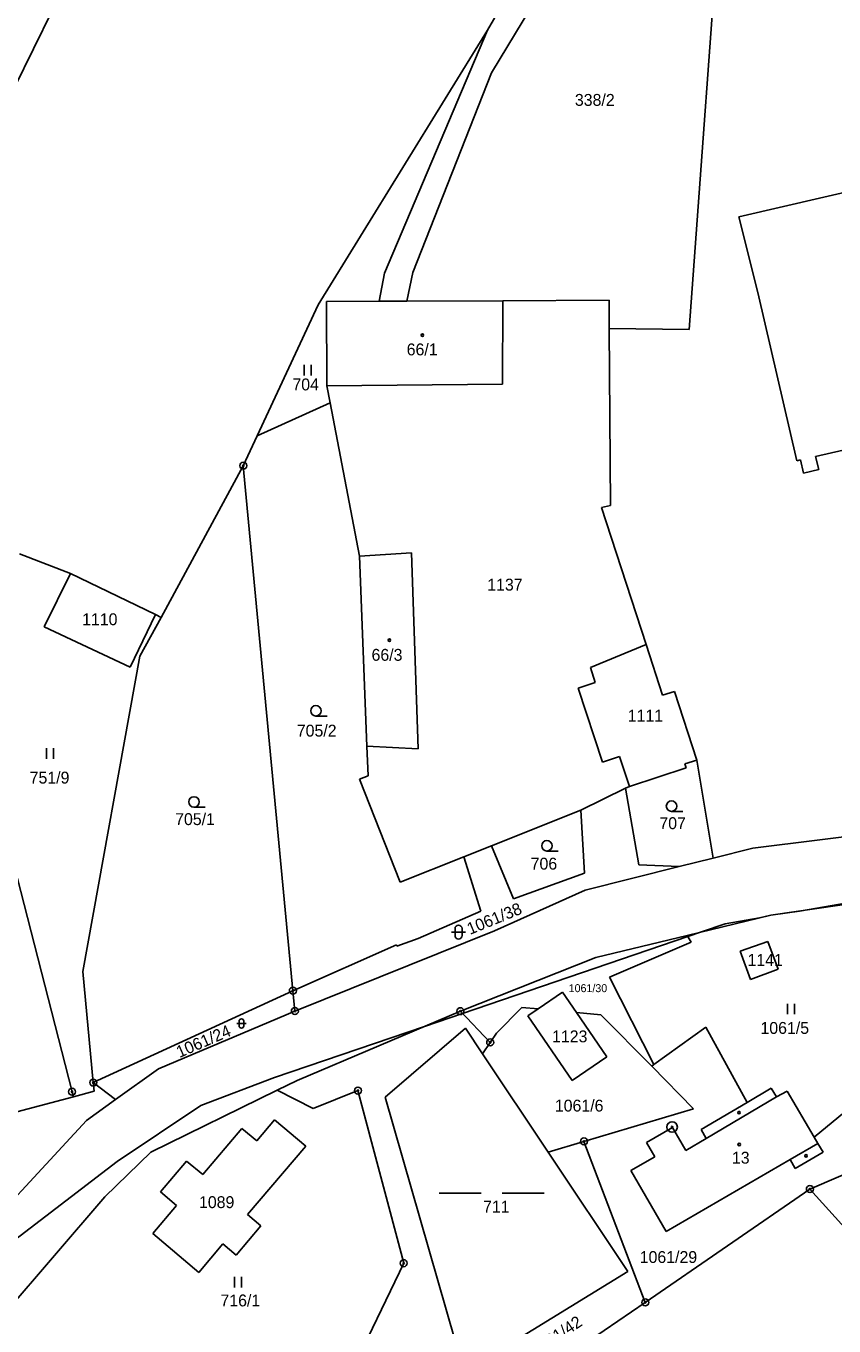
# Model space of a CAD drawing. Extents: x -547623 to -538651, y -1096714 to -1086522.
# Drawn here: x -542349 to -542233.4, y -1092811.5 to -1092625.6 of the extents above; entities that cross this region are included whole.
import ezdxf

# ---------------------------------------------------------------- set-up
doc = ezdxf.new("R2010")
doc.units = 0
for name, color, linetype in [('Vrstva 1', 7, 'Continuous'), ('Vrstva 25', 7, 'Continuous'), ('Vrstva 33', 7, 'Continuous'), ('Vrstva 52', 7, 'Continuous'), ('Vrstva 83', 7, 'Continuous'), ('Vrstva 86', 7, 'Continuous'), ('Vrstva 90', 7, 'Continuous'), ('Vrstva 92', 7, 'Continuous')]:
    doc.layers.add(name, color=color, linetype=linetype)

msp = doc.modelspace()

# ---------------------------------------------------------------- linework, layer by layer
at = {"layer": 'Vrstva 1'}
msp.add_line((-542342.44, -1092778.01), (-542354.88, -1092729.48), dxfattribs=at)
for points in [[(-542282.44, -1092632.25), (-542259.14, -1092593.71)], [(-542283.02, -1092626.15), (-542267.86, -1092599.97)], [(-542249.34, -1092603.13), (-542254.19, -1092668.97)], [(-542367.01, -1092667.57), (-542337.07, -1092606.68)], [(-542283.02, -1092626.15), (-542307.22, -1092665.45)], [(-542297.73, -1092660.93), (-542283.02, -1092626.15)], [(-542293.7, -1092660.81), (-542282.44, -1092632.25)], [(-542217.59, -1092646.07), (-542247.04, -1092652.86)], [(-542247.04, -1092652.86), (-542244.35, -1092663.69)], [(-542298.52, -1092664.95), (-542297.73, -1092660.93)], [(-542293.7, -1092660.81), (-542294.57, -1092664.93)], [(-542298.52, -1092664.95), (-542306.05, -1092664.99)], [(-542306.05, -1092664.99), (-542306.01, -1092677.06)], [(-542294.57, -1092664.93), (-542298.52, -1092664.95)], [(-542280.8, -1092664.87), (-542294.57, -1092664.93)], [(-542280.8, -1092664.87), (-542280.87, -1092676.8)], [(-542265.63, -1092664.8), (-542280.8, -1092664.87)], [(-542265.6, -1092668.85), (-542265.63, -1092664.8)], [(-542244.35, -1092663.69), (-542238.78, -1092687.78)], [(-542307.22, -1092665.45), (-542315.96, -1092684.18)], [(-542265.44, -1092694.18), (-542265.6, -1092668.85)], [(-542254.19, -1092668.97), (-542265.6, -1092668.85)], [(-542280.87, -1092676.8), (-542306.01, -1092677.06)], [(-542306.01, -1092677.06), (-542305.54, -1092679.47)], [(-542305.54, -1092679.47), (-542315.96, -1092684.18)], [(-542305.54, -1092679.47), (-542301.3, -1092701.4)], [(-542236.08, -1092687.13), (-542203.56, -1092679.73)], [(-542317.94, -1092688.46), (-542315.96, -1092684.18)], [(-542235.63, -1092689.03), (-542236.08, -1092687.13)], [(-542329.71, -1092710.16), (-542317.94, -1092688.46)], [(-542310.85, -1092763.56), (-542317.94, -1092688.46)], [(-542238.78, -1092687.78), (-542238.26, -1092687.61)], [(-542238.26, -1092687.61), (-542237.83, -1092689.55)], [(-542237.83, -1092689.55), (-542235.63, -1092689.03)], [(-542266.71, -1092694.46), (-542265.44, -1092694.18)], [(-542266.71, -1092694.46), (-542260.34, -1092714.02)], [(-542349.97, -1092701.05), (-542342.67, -1092703.9)], [(-542301.3, -1092701.4), (-542293.87, -1092700.94)], [(-542301.3, -1092701.4), (-542300.26, -1092728.6)], [(-542293.87, -1092700.94), (-542292.92, -1092728.95)], [(-542346.44, -1092711.52), (-542342.67, -1092703.9)], [(-542342.67, -1092703.9), (-542330.51, -1092709.77)], [(-542334.14, -1092717.26), (-542346.44, -1092711.52)], [(-542330.51, -1092709.77), (-542334.14, -1092717.26)], [(-542332.73, -1092715.72), (-542329.71, -1092710.16)], [(-542330.51, -1092709.77), (-542329.71, -1092710.16)], [(-542268.3, -1092717.34), (-542260.34, -1092714.02)], [(-542260.34, -1092714.02), (-542257.97, -1092721.3)], [(-542340.89, -1092760.81), (-542332.73, -1092715.72)], [(-542268.3, -1092717.34), (-542267.6, -1092719.48)], [(-542267.6, -1092719.48), (-542270.06, -1092720.29)], [(-542270.06, -1092720.29), (-542266.58, -1092730.89)], [(-542256.27, -1092720.74), (-542257.97, -1092721.3)], [(-542256.27, -1092720.74), (-542253.07, -1092730.57)], [(-542300.26, -1092728.6), (-542292.92, -1092728.95)], [(-542300.26, -1092728.6), (-542300.1, -1092732.83)], [(-542266.58, -1092730.89), (-542264.12, -1092730.08)], [(-542264.12, -1092730.08), (-542262.72, -1092734.34)], [(-542262.72, -1092734.34), (-542254.59, -1092731.69)], [(-542253.07, -1092730.57), (-542254.77, -1092731.12)], [(-542254.77, -1092731.12), (-542254.59, -1092731.69)], [(-542253.07, -1092730.57), (-542250.74, -1092744.6)], [(-542300.1, -1092732.83), (-542301.33, -1092733.32)], [(-542301.33, -1092733.32), (-542295.49, -1092748.03)], [(-542269.67, -1092737.72), (-542263.26, -1092734.6)], [(-542263.26, -1092734.6), (-542262.72, -1092734.34)], [(-542263.26, -1092734.6), (-542261.38, -1092745.56)], [(-542282.44, -1092742.82), (-542269.67, -1092737.72)], [(-542269.14, -1092746.77), (-542269.67, -1092737.72)], [(-542245.04, -1092743.18), (-542217.05, -1092739.7)], [(-542286.42, -1092744.41), (-542282.44, -1092742.82)], [(-542282.44, -1092742.82), (-542279.3, -1092750.44)], [(-542295.49, -1092748.03), (-542286.42, -1092744.41)], [(-542286.42, -1092744.41), (-542283.99, -1092752.17)], [(-542250.74, -1092744.6), (-542255.58, -1092745.81)], [(-542245.04, -1092743.18), (-542250.74, -1092744.6)], [(-542279.3, -1092750.44), (-542269.14, -1092746.77)], [(-542255.58, -1092745.81), (-542269.02, -1092749.17)], [(-542261.38, -1092745.56), (-542255.58, -1092745.81)], [(-542269.02, -1092749.17), (-542282.03, -1092754.99)], [(-542242.47, -1092752.76), (-542226.02, -1092750.37)], [(-542283.99, -1092752.17), (-542292.95, -1092756.09)], [(-542242.47, -1092752.76), (-542254.44, -1092755.65)], [(-542282.03, -1092754.99), (-542310.57, -1092766.47)], [(-542295.96, -1092757.18), (-542292.95, -1092756.09)], [(-542254.44, -1092755.65), (-542267.54, -1092758.82)], [(-542254.44, -1092755.65), (-542253.9, -1092756.62)], [(-542310.85, -1092763.56), (-542296.03, -1092756.98)], [(-542295.96, -1092757.18), (-542296.03, -1092756.98)], [(-542265.54, -1092761.63), (-542253.9, -1092756.62)], [(-542246.88, -1092757.89), (-542242.9, -1092756.52)], [(-542245.39, -1092761.94), (-542246.88, -1092757.89)], [(-542242.9, -1092756.52), (-542241.44, -1092760.48)], [(-542286.88, -1092766.49), (-542267.54, -1092758.82)], [(-542339.4, -1092776.71), (-542340.89, -1092760.81)], [(-542265.54, -1092761.63), (-542259.21, -1092774.14)], [(-542241.44, -1092760.48), (-542245.39, -1092761.94)], [(-542339.4, -1092776.71), (-542310.85, -1092763.56)], [(-542310.57, -1092766.47), (-542310.85, -1092763.56)], [(-542275.76, -1092766.17), (-542272.27, -1092763.78)], [(-542272.27, -1092763.78), (-542270.28, -1092766.69)], [(-542310.57, -1092766.47), (-542330.05, -1092774.72)], [(-542310.23, -1092776.41), (-542286.88, -1092766.49)], [(-542286.88, -1092766.49), (-542282.63, -1092770.96)], [(-542281.73, -1092769.66), (-542278.08, -1092765.95)], [(-542278.08, -1092765.95), (-542275.76, -1092766.17)], [(-542277.22, -1092767.17), (-542275.76, -1092766.17)], [(-542277.22, -1092767.17), (-542270.9, -1092776.42)], [(-542270.28, -1092766.69), (-542265.95, -1092773.03)], [(-542270.28, -1092766.69), (-542266.8, -1092767.02)], [(-542266.8, -1092767.02), (-542259.53, -1092774.37)], [(-542297.67, -1092778.8), (-542286.17, -1092768.93)], [(-542283.74, -1092772.57), (-542286.17, -1092768.93)], [(-542251.8, -1092768.79), (-542259.21, -1092774.14)], [(-542251.8, -1092768.79), (-542245.88, -1092779.56)], [(-542283.74, -1092772.57), (-542282.63, -1092770.96)], [(-542282.63, -1092770.96), (-542281.73, -1092769.66)], [(-542274.35, -1092786.66), (-542283.74, -1092772.57)], [(-542330.05, -1092774.72), (-542336.2, -1092779.14)], [(-542270.9, -1092776.42), (-542265.95, -1092773.03)], [(-542259.21, -1092774.14), (-542259.53, -1092774.37)], [(-542259.53, -1092774.37), (-542253.54, -1092780.44)], [(-542313.1, -1092777.81), (-542310.23, -1092776.41)], [(-542342.44, -1092778.01), (-542342.25, -1092778.74)], [(-542342.25, -1092778.74), (-542339.28, -1092777.95)], [(-542339.4, -1092776.71), (-542336.2, -1092779.14)], [(-542339.28, -1092777.95), (-542339.4, -1092776.71)], [(-542331.19, -1092786.65), (-542313.1, -1092777.81)], [(-542313.1, -1092777.81), (-542307.93, -1092780.42)], [(-542307.93, -1092780.42), (-542301.55, -1092777.85)], [(-542294.99, -1092802.54), (-542301.55, -1092777.85)], [(-542245.88, -1092779.56), (-542242.42, -1092777.51)], [(-542242.42, -1092777.51), (-542241.69, -1092778.76)], [(-542241.69, -1092778.76), (-542240.14, -1092777.92)], [(-542240.14, -1092777.92), (-542236.28, -1092784.49)], [(-542236.28, -1092784.49), (-542228.72, -1092778.25)], [(-542363.37, -1092784.31), (-542342.25, -1092778.74)], [(-542336.2, -1092779.14), (-542340.38, -1092782.15)], [(-542286.35, -1092818.11), (-542297.67, -1092778.8)], [(-542252.45, -1092783.44), (-542245.88, -1092779.56)], [(-542340.38, -1092782.15), (-542359.56, -1092802.81)], [(-542316.03, -1092785.04), (-542313.46, -1092782.01)], [(-542313.46, -1092782.01), (-542309.01, -1092785.78)], [(-542269.21, -1092785.12), (-542253.54, -1092780.44)], [(-542323.75, -1092789.87), (-542318.14, -1092783.25)], [(-542318.14, -1092783.25), (-542316.03, -1092785.04)], [(-542256.57, -1092783.12), (-542260.29, -1092785.28)], [(-542254.66, -1092786.4), (-542256.57, -1092783.12)], [(-542251.72, -1092784.7), (-542252.45, -1092783.44)], [(-542236.9, -1092791.94), (-542215.75, -1092782.83)], [(-542317.32, -1092795.58), (-542309.01, -1092785.78)], [(-542274.35, -1092786.66), (-542269.21, -1092785.12)], [(-542269.21, -1092785.12), (-542260.45, -1092808.15)], [(-542260.29, -1092785.28), (-542259.1, -1092787.31)], [(-542251.72, -1092784.7), (-542254.66, -1092786.4)], [(-542236.28, -1092784.49), (-542235.74, -1092785.42)], [(-542235.74, -1092785.42), (-542235.02, -1092786.68)], [(-542337.76, -1092793.04), (-542331.19, -1092786.65)], [(-542262.96, -1092803.73), (-542274.35, -1092786.66)], [(-542259.1, -1092787.31), (-542262.52, -1092789.29)], [(-542257.45, -1092798.03), (-542239.72, -1092787.73)], [(-542238.99, -1092788.99), (-542239.72, -1092787.73)], [(-542235.02, -1092786.68), (-542238.99, -1092788.99)], [(-542329.79, -1092792.35), (-542326.05, -1092787.93)], [(-542326.05, -1092787.93), (-542323.75, -1092789.87)], [(-542262.52, -1092789.29), (-542257.45, -1092798.03)], [(-542352.17, -1092809.85), (-542337.76, -1092793.04)], [(-542327.49, -1092794.29), (-542329.79, -1092792.35)], [(-542260.45, -1092808.15), (-542236.9, -1092791.94)], [(-542211.58, -1092819.95), (-542236.9, -1092791.94)], [(-542330.88, -1092798.29), (-542327.49, -1092794.29)], [(-542315.42, -1092797.19), (-542317.32, -1092795.58)], [(-542324.32, -1092803.85), (-542330.88, -1092798.29)], [(-542318.97, -1092801.39), (-542315.42, -1092797.19)], [(-542324.32, -1092803.85), (-542320.87, -1092799.78)], [(-542320.87, -1092799.78), (-542318.97, -1092801.39)], [(-542302.64, -1092818.46), (-542294.99, -1092802.54)], [(-542284.66, -1092817.06), (-542262.96, -1092803.73)], [(-542276.08, -1092818.85), (-542260.45, -1092808.15)]]:
    msp.add_lwpolyline(points, dxfattribs=at)
at = {"layer": 'Vrstva 25'}
for p, q in [((-542309.23, -1092675.54), (-542309.23, -1092674.04)), ((-542308.23, -1092675.54), (-542308.23, -1092674.04)), ((-542307.55, -1092724.27), (-542305.95, -1092724.27)), ((-542346.08, -1092730.39), (-542346.08, -1092728.89)), ((-542345.08, -1092730.39), (-542345.08, -1092728.89)), ((-542325, -1092737.31), (-542323.4, -1092737.31)), ((-542256.69, -1092737.91), (-542255.09, -1092737.91)), ((-542274.51, -1092743.58), (-542272.91, -1092743.58)), ((-542288.16, -1092755.18), (-542286.16, -1092755.18)), ((-542287.66, -1092755.68), (-542287.66, -1092754.68)), ((-542286.66, -1092754.68), (-542286.66, -1092755.68)), ((-542240.11, -1092766.92), (-542240.11, -1092765.42)), ((-542239.11, -1092766.92), (-542239.11, -1092765.42)), ((-542318.88, -1092768.25), (-542317.54, -1092768.25)), ((-542318.55, -1092768.58), (-542318.55, -1092767.92)), ((-542317.88, -1092767.92), (-542317.88, -1092768.58)), ((-542289.92, -1092792.5), (-542283.92, -1092792.5)), ((-542280.92, -1092792.5), (-542274.92, -1092792.5)), ((-542319.19, -1092806), (-542319.19, -1092804.5)), ((-542318.19, -1092806), (-542318.19, -1092804.5))]:
    msp.add_line(p, q, dxfattribs=at)
for centre, radius in [((-542292.32, -1092669.79), 0.175), ((-542297.04, -1092713.42), 0.175), ((-542307.55, -1092723.52), 0.75), ((-542325, -1092736.56), 0.75), ((-542256.69, -1092737.16), 0.75), ((-542274.51, -1092742.83), 0.75), ((-542247.04, -1092780.99), 0.175), ((-542247.01, -1092785.56), 0.175), ((-542237.44, -1092787.18), 0.175)]:
    msp.add_circle(centre, radius, dxfattribs=at)
for centre, radius, start, end in [((-542287.16, -1092754.68), 0.5, 0, 180), ((-542287.16, -1092755.68), 0.5, 180, 0), ((-542318.21, -1092767.92), 0.335, 0, 180), ((-542318.21, -1092768.58), 0.335, 180, 0)]:
    msp.add_arc(centre, radius, start, end, dxfattribs=at)
at = {"layer": 'Vrstva 33'}
for points in [[(-542251.72, -1092784.7), (-542241.69, -1092778.76)], [(-542239.72, -1092787.73), (-542235.74, -1092785.42)]]:
    msp.add_lwpolyline(points, dxfattribs=at)
at = {"layer": 'Vrstva 52'}
msp.add_lwpolyline([(-542041.5, -1092718.5), (-542121.5, -1092731.5), (-542153.5, -1092737.5), (-542185.39, -1092743.01), (-542193.4, -1092744.39), (-542197.74, -1092745.14), (-542238.4, -1092752.17), (-542242.47, -1092752.76), (-542244.1, -1092753.15), (-542249, -1092754), (-542252.38, -1092755.15), (-542254.34, -1092755.82), (-542286.57, -1092766.82), (-542292.02, -1092768.67), (-542313.5, -1092776), (-542324, -1092780), (-542336, -1092788), (-542366, -1092811)], dxfattribs=at)
at = {"layer": 'Vrstva 83'}
for centre, radius in [((-542317.94, -1092688.46), 0.5), ((-542317.94, -1092688.46), 0.1), ((-542310.85, -1092763.56), 0.5), ((-542310.85, -1092763.56), 0.1), ((-542310.57, -1092766.47), 0.5), ((-542310.57, -1092766.47), 0.1), ((-542286.88, -1092766.49), 0.5), ((-542286.88, -1092766.49), 0.1), ((-542282.63, -1092770.96), 0.5), ((-542282.63, -1092770.96), 0.1), ((-542339.4, -1092776.71), 0.5), ((-542339.4, -1092776.71), 0.1), ((-542342.44, -1092778.01), 0.5), ((-542342.44, -1092778.01), 0.1), ((-542301.55, -1092777.85), 0.5), ((-542301.55, -1092777.85), 0.1), ((-542256.6, -1092783.06), 0.75), ((-542256.6, -1092783.06), 0.1), ((-542269.21, -1092785.12), 0.5), ((-542269.21, -1092785.12), 0.1), ((-542236.9, -1092791.94), 0.5), ((-542236.9, -1092791.94), 0.1), ((-542294.99, -1092802.54), 0.5), ((-542294.99, -1092802.54), 0.1), ((-542260.45, -1092808.15), 0.5), ((-542260.45, -1092808.15), 0.1)]:
    msp.add_circle(centre, radius, dxfattribs=at)
at = {"layer": 'Vrstva 90'}
for points in [[(-542217.59, -1092646.07), (-542247.04, -1092652.86)], [(-542247.04, -1092652.86), (-542244.35, -1092663.69)], [(-542298.52, -1092664.95), (-542306.05, -1092664.99)], [(-542306.05, -1092664.99), (-542306.01, -1092677.06)], [(-542294.57, -1092664.93), (-542298.52, -1092664.95)], [(-542280.8, -1092664.87), (-542294.57, -1092664.93)], [(-542280.8, -1092664.87), (-542280.87, -1092676.8)], [(-542244.35, -1092663.69), (-542238.78, -1092687.78)], [(-542280.87, -1092676.8), (-542306.01, -1092677.06)], [(-542236.08, -1092687.13), (-542203.56, -1092679.73)], [(-542235.63, -1092689.03), (-542236.08, -1092687.13)], [(-542238.78, -1092687.78), (-542238.26, -1092687.61)], [(-542238.26, -1092687.61), (-542237.83, -1092689.55)], [(-542237.83, -1092689.55), (-542235.63, -1092689.03)], [(-542301.3, -1092701.4), (-542293.87, -1092700.94)], [(-542301.3, -1092701.4), (-542300.26, -1092728.6)], [(-542293.87, -1092700.94), (-542292.92, -1092728.95)], [(-542300.26, -1092728.6), (-542292.92, -1092728.95)], [(-542241.69, -1092778.76), (-542240.14, -1092777.92)], [(-542240.14, -1092777.92), (-542236.28, -1092784.49)], [(-542251.72, -1092784.7), (-542241.69, -1092778.76)], [(-542256.57, -1092783.12), (-542260.29, -1092785.28)], [(-542254.66, -1092786.4), (-542256.57, -1092783.12)], [(-542260.29, -1092785.28), (-542259.1, -1092787.31)], [(-542251.72, -1092784.7), (-542254.66, -1092786.4)], [(-542239.72, -1092787.73), (-542235.74, -1092785.42)], [(-542236.28, -1092784.49), (-542235.74, -1092785.42)], [(-542259.1, -1092787.31), (-542262.52, -1092789.29)], [(-542257.45, -1092798.03), (-542239.72, -1092787.73)], [(-542262.52, -1092789.29), (-542257.45, -1092798.03)]]:
    msp.add_lwpolyline(points, dxfattribs=at)

# ---------------------------------------------------------------- texts
at = {"layer": 'Vrstva 86'}
for s, height, p in [('338/2', 1.7, (-542270.51, -1092636.99)), ('704', 1.7, (-542310.92, -1092677.69)), ('1137', 1.7, (-542283.05, -1092706.33)), ('1110', 1.7, (-542341, -1092711.28)), ('1111', 1.7, (-542262.95, -1092725.06)), ('705/2', 1.7, (-542310.29, -1092727.21)), ('751/9', 1.7, (-542348.5, -1092733.93)), ('705/1', 1.7, (-542327.69, -1092739.87)), ('707', 1.7, (-542258.43, -1092740.45)), ('706', 1.7, (-542276.84, -1092746.24)), ('1141', 1.7, (-542245.82, -1092760.01)), ('1061/30', 1.14, (-542271.4, -1092763.77)), ('1061/5', 1.7, (-542243.97, -1092769.74)), ('1123', 1.7, (-542273.78, -1092770.95)), ('1061/6', 1.7, (-542273.38, -1092780.85)), ('1089', 1.7, (-542324.28, -1092794.66)), ('711', 1.7, (-542283.65, -1092795.3)), ('1061/29', 1.7, (-542261.24, -1092802.51)), ('716/1', 1.7, (-542321.21, -1092808.72))]:
    msp.add_text(s, height=height, dxfattribs=at).set_placement(p)
for s, rotation, p in [('1061/38', 22.3088, (-542285.52, -1092755.59)), ('1061/24', 23.3809, (-542327.08, -1092773.2)), ('1061/42', 33.7091, (-542276.13, -1092815.92))]:
    msp.add_text(s, height=1.7, rotation=rotation, dxfattribs=at).set_placement(p)
at = {"layer": 'Vrstva 92'}
for s, p in [('66/1', (-542294.57, -1092672.68)), ('66/3', (-542299.6, -1092716.37)), ('13', (-542248.05, -1092788.3))]:
    msp.add_text(s, height=1.7, dxfattribs=at).set_placement(p)

doc.saveas('drawing.dxf')
